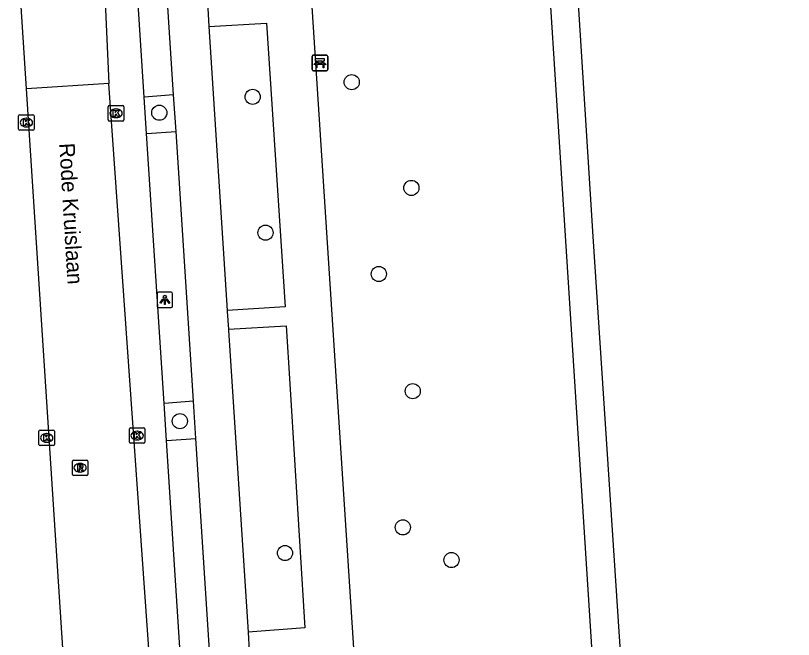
# Model space of a CAD drawing. Extents: x 160732 to 162105, y 387428 to 388479.
# Drawn here: x 160759.7 to 160809.9, y 387866.7 to 387907 of the extents above; entities that cross this region are included whole.
import ezdxf

# ---------------------------------------------------------------- set-up
doc = ezdxf.new("R2010")
doc.units = 0
for name, color, linetype in [('IMGEO_Bank', 7, 'Continuous'), ('IMGEO_Boom', 7, 'Continuous'), ('IMGEO_Fietspad_gesloten', 7, 'Continuous'), ('IMGEO_Groenvoorziening', 7, 'Continuous'), ('IMGEO_Kolk', 7, 'Continuous'), ('IMGEO_Lichtpunt', 7, 'Continuous'), ('IMGEO_Meer_plas_ven_vijver', 7, 'Continuous'), ('IMGEO_Openbare_ruimte_label', 7, 'Continuous'), ('IMGEO_Parkeervlak_open', 7, 'Continuous'), ('IMGEO_Rijbaan_lokaal_gesloten', 7, 'Continuous'), ('IMGEO_Rioolput', 7, 'Continuous'), ('IMGEO_Voetpad_open', 7, 'Continuous')]:
    doc.layers.add(name, color=color, linetype=linetype)

msp = doc.modelspace()

# ---------------------------------------------------------------- linework, layer by layer
at = {"layer": 'IMGEO_Bank'}
for p, q in [((160778.818, 387903.487), (160778.818, 387904.328)), ((160778.818, 387904.328), (160778.818, 387903.487)), ((160778.893, 387904.412), (160779.734, 387904.412)), ((160779.734, 387904.412), (160778.893, 387904.412)), ((160779.818, 387904.337), (160779.818, 387903.496)), ((160779.818, 387903.496), (160779.818, 387904.337)), ((160779.127, 387903.918), (160779.127, 387904.024)), ((160779.171, 387904.024), (160779.171, 387903.918)), ((160779.459, 387904.03), (160779.177, 387904.03)), ((160779.177, 387903.912), (160779.459, 387903.912)), ((160779.465, 387903.918), (160779.465, 387904.024)), ((160779.509, 387904.024), (160779.509, 387903.918)), ((160779.743, 387903.412), (160778.902, 387903.412)), ((160778.902, 387903.412), (160779.743, 387903.412)), ((160779.515, 387903.81), (160779.122, 387903.81))]:
    msp.add_line(p, q, dxfattribs=at)
for points in [[(160779.065, 387903.81), (160778.923, 387903.81), (160779.035, 387903.912), (160779.121, 387903.912)], [(160779.121, 387904.03), (160779.035, 387904.03), (160779.035, 387904.191), (160779.598, 387904.191), (160779.598, 387904.03), (160779.515, 387904.03)], [(160779.515, 387903.912), (160779.598, 387903.912), (160779.71, 387903.81), (160779.571, 387903.81)], [(160779.115, 387903.803), (160779.115, 387903.596), (160779.072, 387903.596), (160779.072, 387903.803)], [(160779.565, 387903.803), (160779.565, 387903.596), (160779.521, 387903.596), (160779.521, 387903.803)]]:
    msp.add_lwpolyline(points, dxfattribs=at)
for centre, radius, start, end in [((160778.896, 387904.334), 0.0779, 92.4484, 184.2845), ((160778.896, 387904.334), 0.0779, 92.4484, 184.2845), ((160779.74, 387904.334), 0.0779, 2.4484, 94.2845), ((160779.74, 387904.334), 0.0779, 2.4484, 94.2845), ((160779.12, 387904.023), 0.00671, 2.8957, 87.1043), ((160779.12, 387903.919), 0.00671, 272.8957, 357.1043), ((160779.177, 387904.023), 0.00671, 92.8957, 177.1043), ((160779.177, 387903.919), 0.00671, 182.8957, 267.1043), ((160779.459, 387904.023), 0.00671, 2.8957, 87.1043), ((160779.459, 387903.919), 0.00671, 272.8957, 357.1043), ((160779.516, 387904.023), 0.00671, 92.8957, 177.1043), ((160779.516, 387903.919), 0.00671, 182.8957, 267.1043), ((160778.896, 387903.49), 0.0779, 182.4484, 274.2845), ((160778.896, 387903.49), 0.0779, 182.4484, 274.2845), ((160779.065, 387903.803), 0.00671, 2.8957, 87.1043), ((160779.122, 387903.803), 0.00671, 92.8957, 177.1043), ((160779.514, 387903.803), 0.00671, 2.8957, 87.1043), ((160779.571, 387903.803), 0.00671, 92.8957, 177.1043), ((160779.74, 387903.49), 0.0779, 272.4484, 4.2845), ((160779.74, 387903.49), 0.0779, 272.4484, 4.2845)]:
    msp.add_arc(centre, radius, start, end, dxfattribs=at)
at = {"layer": 'IMGEO_Boom'}
for centre in [(160781.369, 387902.67), (160774.972, 387901.72), (160768.944, 387900.698), (160785.221, 387895.843), (160775.802, 387892.953), (160783.119, 387890.285), (160785.309, 387882.719), (160770.274, 387880.782), (160784.672, 387873.926), (160777.061, 387872.269), (160787.808, 387871.816)]:
    msp.add_circle(centre, 0.489, dxfattribs=at)
at = {"layer": 'IMGEO_Fietspad_gesloten'}
for points in [[(160785.835, 387796.449), (160785.14, 387807.414), (160782.554, 387849.903), (160772.814, 388000), (160770.609, 388033.989), (160770.417, 388036.928), (160773.499, 388037.066), (160773.388, 388039.695)], [(160769.87, 387901.863), (160768.77, 387918.939)], [(160772.073, 387907.458), (160772.15, 387906.263)], [(160772.15, 387906.263), (160775.868, 387906.486), (160777.069, 387888.175), (160773.33, 387887.929)], [(160772.15, 387906.263), (160773.33, 387887.929)], [(160770.023, 387899.486), (160769.87, 387901.863)], [(160771.145, 387882.069), (160770.023, 387899.486)], [(160773.33, 387887.929), (160773.334, 387887.863), (160773.408, 387886.717)], [(160773.408, 387886.717), (160777.143, 387886.949), (160777.369, 387883.184), (160778.346, 387867.441), (160774.672, 387867.158)], [(160773.408, 387886.717), (160773.412, 387886.657), (160774.672, 387867.158)], [(160771.3, 387879.66), (160771.145, 387882.069)], [(160772.461, 387861.637), (160771.3, 387879.66)], [(160774.672, 387867.158), (160774.749, 387865.964)]]:
    msp.add_lwpolyline(points, dxfattribs=at)
at = {"layer": 'IMGEO_Groenvoorziening'}
msp.add_lwpolyline([(160804.527, 387806.316), (160803.555, 387806.564), (160802.656, 387807.01), (160801.869, 387807.632), (160801.228, 387808.404), (160800.762, 387809.293), (160800.601, 387809.769), (160800.433, 387810.758), (160788.313, 388000), (160786.861, 388022.113), (160787.07, 388023.425), (160787.432, 388024.236), (160788.27, 388025.267), (160789.315, 388025.958), (160806.244, 388030.763), (160806.63, 388031.671), (160809.89, 388032.592)], dxfattribs=at)
at = {"layer": 'IMGEO_Kolk'}
for p, q in [((160765.651, 387900.237), (160765.651, 387901.089)), ((160765.726, 387901.163), (160766.578, 387901.163)), ((160766.139, 387900.943), (160766.164, 387900.943)), ((160766.652, 387901.089), (160766.652, 387900.237)), ((160759.86, 387899.638), (160759.86, 387900.49)), ((160759.935, 387900.564), (160760.787, 387900.564)), ((160760.348, 387900.344), (160760.373, 387900.344)), ((160760.861, 387900.49), (160760.861, 387899.638)), ((160766.162, 387900.383), (160766.137, 387900.383)), ((160766.578, 387900.163), (160765.726, 387900.163)), ((160760.787, 387899.564), (160759.935, 387899.564)), ((160760.371, 387899.784), (160760.346, 387899.784)), ((160761.246, 387880.205), (160762.098, 387880.205)), ((160767.016, 387879.429), (160767.016, 387880.281)), ((160767.091, 387880.355), (160767.943, 387880.355)), ((160768.017, 387880.281), (160768.017, 387879.429)), ((160761.171, 387879.279), (160761.171, 387880.131)), ((160761.659, 387879.985), (160761.684, 387879.985)), ((160762.172, 387880.131), (160762.172, 387879.279)), ((160767.504, 387880.135), (160767.529, 387880.135)), ((160762.098, 387879.205), (160761.246, 387879.205)), ((160761.682, 387879.425), (160761.657, 387879.425)), ((160767.943, 387879.355), (160767.091, 387879.355)), ((160767.527, 387879.575), (160767.502, 387879.575))]:
    msp.add_line(p, q, dxfattribs=at)
for points in [[(160765.651, 387900.237), (160765.651, 387901.089)], [(160765.726, 387901.163), (160766.578, 387901.163)], [(160765.972, 387900.863), (160766.095, 387900.863), (160766.095, 387900.712), (160766.225, 387900.863), (160766.389, 387900.863), (160766.243, 387900.712), (160766.396, 387900.463), (160766.244, 387900.463), (160766.159, 387900.627), (160766.095, 387900.56), (160766.095, 387900.463), (160765.972, 387900.463), (160765.972, 387900.863)], [(160766.652, 387901.089), (160766.652, 387900.237)], [(160759.86, 387899.638), (160759.86, 387900.49)], [(160759.935, 387900.564), (160760.787, 387900.564)], [(160760.861, 387900.49), (160760.861, 387899.638)], [(160760.181, 387900.264), (160760.304, 387900.264), (160760.304, 387900.113), (160760.434, 387900.264), (160760.598, 387900.264), (160760.452, 387900.113), (160760.605, 387899.864), (160760.453, 387899.864), (160760.368, 387900.028), (160760.304, 387899.961), (160760.304, 387899.864), (160760.181, 387899.864), (160760.181, 387900.264)], [(160766.578, 387900.163), (160765.726, 387900.163)], [(160760.787, 387899.564), (160759.935, 387899.564)], [(160761.246, 387880.205), (160762.098, 387880.205)], [(160767.016, 387879.429), (160767.016, 387880.281)], [(160767.091, 387880.355), (160767.943, 387880.355)], [(160768.017, 387880.281), (160768.017, 387879.429)], [(160761.171, 387879.279), (160761.171, 387880.131)], [(160761.492, 387879.905), (160761.615, 387879.905), (160761.615, 387879.754), (160761.745, 387879.905), (160761.909, 387879.905), (160761.763, 387879.754), (160761.916, 387879.505), (160761.764, 387879.505), (160761.679, 387879.669), (160761.615, 387879.602), (160761.615, 387879.505), (160761.492, 387879.505), (160761.492, 387879.905)], [(160762.172, 387880.131), (160762.172, 387879.279)], [(160767.337, 387880.055), (160767.46, 387880.055), (160767.46, 387879.904), (160767.59, 387880.055), (160767.754, 387880.055), (160767.608, 387879.904), (160767.761, 387879.655), (160767.609, 387879.655), (160767.524, 387879.819), (160767.46, 387879.752), (160767.46, 387879.655), (160767.337, 387879.655), (160767.337, 387880.055)], [(160762.098, 387879.205), (160761.246, 387879.205)], [(160767.943, 387879.355), (160767.091, 387879.355)]]:
    msp.add_lwpolyline(points, dxfattribs=at)
for centre, start, end in [((160765.728, 387901.087), 91.552, 178.448), ((160765.728, 387901.087), 91.552, 178.448), ((160766.576, 387901.087), 1.552, 88.448), ((160766.576, 387901.087), 1.552, 88.448), ((160759.937, 387900.488), 91.552, 178.448), ((160759.937, 387900.488), 91.552, 178.448), ((160760.785, 387900.488), 1.552, 88.448), ((160760.785, 387900.488), 1.552, 88.448), ((160765.728, 387900.239), 181.552, 268.448), ((160765.728, 387900.239), 181.552, 268.448), ((160766.576, 387900.239), 271.552, 358.448), ((160766.576, 387900.239), 271.552, 358.448), ((160759.937, 387899.64), 181.552, 268.448), ((160759.937, 387899.64), 181.552, 268.448), ((160760.785, 387899.64), 271.552, 358.448), ((160760.785, 387899.64), 271.552, 358.448), ((160761.248, 387880.129), 91.552, 178.448), ((160761.248, 387880.129), 91.552, 178.448), ((160762.096, 387880.129), 1.552, 88.448), ((160762.096, 387880.129), 1.552, 88.448), ((160767.093, 387880.279), 91.552, 178.448), ((160767.093, 387880.279), 91.552, 178.448), ((160767.941, 387880.279), 1.552, 88.448), ((160767.941, 387880.279), 1.552, 88.448), ((160761.248, 387879.281), 181.552, 268.448), ((160761.248, 387879.281), 181.552, 268.448), ((160762.096, 387879.281), 271.552, 358.448), ((160762.096, 387879.281), 271.552, 358.448), ((160767.093, 387879.431), 181.552, 268.448), ((160767.093, 387879.431), 181.552, 268.448), ((160767.941, 387879.431), 271.552, 358.448), ((160767.941, 387879.431), 271.552, 358.448)]:
    msp.add_arc(centre, 0.0765, start, end, dxfattribs=at)
for centre, major_axis, ratio, start_param, end_param in [((160766.138, 387900.663), (-0.387, 0.002), 0.722429, 4.712389, 7.853982), ((160766.163, 387900.663), (-0.39, 0.002), 0.717154, 1.570796, 4.712389), ((160760.347, 387900.064), (-0.387, 0.002), 0.722429, 4.712389, 7.853982), ((160760.372, 387900.064), (-0.39, 0.002), 0.717154, 1.570796, 4.712389), ((160761.658, 387879.705), (-0.387, 0.002), 0.722429, 4.712389, 7.853982), ((160761.683, 387879.705), (-0.39, 0.002), 0.717154, 1.570796, 4.712389), ((160767.503, 387879.855), (-0.387, 0.002), 0.722429, 4.712389, 7.853982), ((160767.528, 387879.855), (-0.39, 0.002), 0.717154, 1.570796, 4.712389)]:
    msp.add_ellipse(centre, major_axis=major_axis, ratio=ratio, start_param=start_param, end_param=end_param, dxfattribs=at)
at = {"layer": 'IMGEO_Lichtpunt'}
for p, q in [((160768.803, 387889.015), (160768.803, 387888.208)), ((160768.803, 387889.015), (160768.803, 387888.208)), ((160769.705, 387889.11), (160768.897, 387889.11)), ((160769.705, 387889.11), (160768.897, 387889.11)), ((160769.799, 387888.208), (160769.799, 387889.015)), ((160769.799, 387888.208), (160769.799, 387889.015)), ((160768.897, 387888.114), (160769.705, 387888.114)), ((160768.897, 387888.114), (160769.705, 387888.114))]:
    msp.add_line(p, q, dxfattribs=at)
for points in [[(160769.177, 387888.679), (160769.216, 387888.651), (160769.028, 387888.389), (160768.99, 387888.416), (160769.177, 387888.679)], [(160769.279, 387888.631), (160769.326, 387888.631), (160769.326, 387888.309), (160769.279, 387888.309), (160769.279, 387888.631)], [(160769.389, 387888.651), (160769.427, 387888.678), (160769.614, 387888.416), (160769.575, 387888.388), (160769.389, 387888.651)]]:
    msp.add_lwpolyline(points, dxfattribs=at)
msp.add_circle((160769.302, 387888.813), 0.0994, dxfattribs=at)
for centre, start, end in [((160768.897, 387889.015), 90, 180), ((160768.897, 387889.015), 90, 180), ((160769.705, 387889.015), 0, 90), ((160769.705, 387889.015), 0, 90), ((160768.897, 387888.208), 180, 270), ((160768.897, 387888.208), 180, 270), ((160769.705, 387888.208), 270, 0), ((160769.705, 387888.208), 270, 360)]:
    msp.add_arc(centre, 0.0946, start, end, dxfattribs=at)
at = {"layer": 'IMGEO_Meer_plas_ven_vijver'}
msp.add_lwpolyline([(160788.782, 388022.168), (160790.178, 388000), (160796.936, 387892.703), (160802.392, 387809.986)], dxfattribs=at)
at = {"layer": 'IMGEO_Parkeervlak_open'}
for points in [[(160768.122, 387899.357), (160767.97, 387901.706)], [(160769.404, 387879.533), (160769.249, 387881.923)]]:
    msp.add_lwpolyline(points, dxfattribs=at)
at = {"layer": 'IMGEO_Rijbaan_lokaal_gesloten'}
for points in [[(160765.198, 387913.607), (160765.693, 387902.582)], [(160760.378, 387902.244), (160759.662, 387913.216)], [(160765.693, 387902.582), (160760.378, 387902.244)], [(160771.02, 387827.716), (160770.567, 387831.608), (160770.258, 387835.277), (160768.238, 387866.38), (160765.693, 387902.582)], [(160764.736, 387834.986), (160760.378, 387902.244)]]:
    msp.add_lwpolyline(points, dxfattribs=at)
at = {"layer": 'IMGEO_Rioolput'}
for p, q in [((160763.329, 387877.346), (160763.329, 387878.198)), ((160763.404, 387878.272), (160764.256, 387878.272)), ((160764.33, 387878.198), (160764.33, 387877.346)), ((160763.817, 387878.052), (160763.842, 387878.052)), ((160764.256, 387877.272), (160763.404, 387877.272)), ((160763.84, 387877.492), (160763.815, 387877.492))]:
    msp.add_line(p, q, dxfattribs=at)
for points in [[(160763.329, 387877.346), (160763.329, 387878.198)], [(160763.404, 387878.272), (160764.256, 387878.272)], [(160764.33, 387878.198), (160764.33, 387877.346)], [(160763.918, 387877.97), (160763.666, 387877.972), (160763.666, 387877.572)], [(160763.666, 387877.572), (160763.79, 387877.572), (160763.79, 387877.734), (160763.801, 387877.734)], [(160763.844, 387877.891), (160763.79, 387877.891), (160763.79, 387877.81)], [(160763.79, 387877.81), (160763.842, 387877.81)], [(160763.848, 387877.705), (160763.919, 387877.572), (160764.059, 387877.572), (160763.994, 387877.698)], [(160764.256, 387877.272), (160763.404, 387877.272)]]:
    msp.add_lwpolyline(points, dxfattribs=at)
for centre, radius, start, end in [((160763.406, 387878.196), 0.0765, 91.552, 178.448), ((160763.406, 387878.196), 0.0765, 91.552, 178.448), ((160764.254, 387878.196), 0.0765, 1.552, 88.448), ((160764.254, 387878.196), 0.0765, 1.552, 88.448), ((160763.8, 387877.681), 0.0533, 26.0293, 88.6989), ((160763.826, 387877.999), 0.19, 274.7715, 282.9687), ((160763.85, 387877.795), 0.0964, 77.0061, 93.1865), ((160763.864, 387877.852), 0.0378, 276.6634, 79.6772), ((160763.917, 387877.86), 0.109, 350.3612, 89.416), ((160763.915, 387877.86), 0.112, 277.5842, 350.9817), ((160763.899, 387877.645), 0.108, 29.5134, 73.7905), ((160763.406, 387877.348), 0.0765, 181.552, 268.448), ((160763.406, 387877.348), 0.0765, 181.552, 268.448), ((160764.254, 387877.348), 0.0765, 271.552, 358.448), ((160764.254, 387877.348), 0.0765, 271.552, 358.448)]:
    msp.add_arc(centre, radius, start, end, dxfattribs=at)
for centre, major_axis, ratio, start_param, end_param in [((160763.816, 387877.772), (-0.387, 0.002), 0.722429, 4.712389, 7.853982), ((160763.841, 387877.772), (-0.39, 0.002), 0.717154, 1.570796, 4.712389)]:
    msp.add_ellipse(centre, major_axis=major_axis, ratio=ratio, start_param=start_param, end_param=end_param, dxfattribs=at)
at = {"layer": 'IMGEO_Voetpad_open'}
for points in [[(160767.97, 387901.706), (160766.865, 387918.802)], [(160769.87, 387901.863), (160767.97, 387901.706)], [(160768.122, 387899.357), (160770.023, 387899.486)], [(160769.249, 387881.923), (160768.122, 387899.357)], [(160771.145, 387882.069), (160769.249, 387881.923)], [(160769.404, 387879.533), (160771.3, 387879.66)], [(160770.571, 387861.481), (160769.404, 387879.533)]]:
    msp.add_lwpolyline(points, dxfattribs=at)

# ---------------------------------------------------------------- texts
at = {"layer": 'IMGEO_Openbare_ruimte_label'}
msp.add_text('Rode Kruislaan', height=1, rotation=273.4405, dxfattribs=at).set_placement((160762.477, 387898.713))

doc.saveas('drawing.dxf')
